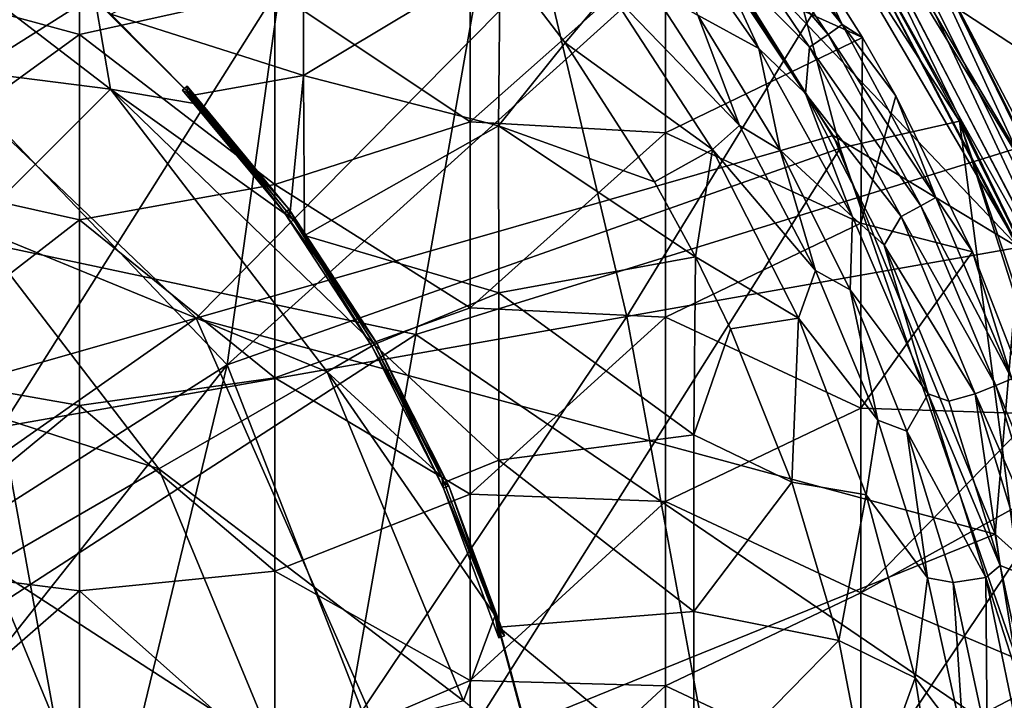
# Model space of a CAD drawing. Extents: x -65 to 803, y -691 to 80.
# Tile 269 of 281: x 750 to 764, y -115 to -106. Entities that reach past the tile are written whole.
import ezdxf

# ---------------------------------------------------------------- set-up
doc = ezdxf.new("R2010")
doc.units = 0
doc.header["$LTSCALE"] = 101.851852
for name, color, linetype in [('180', 7, 'CONTINUOUS'), ('182', 7, 'CONTINUOUS'), ('195', 7, 'CONTINUOUS'), ('196', 7, 'CONTINUOUS'), ('197', 7, 'CONTINUOUS'), ('198', 7, 'CONTINUOUS'), ('199', 7, 'CONTINUOUS'), ('205', 7, 'CONTINUOUS'), ('210', 7, 'CONTINUOUS'), ('211', 7, 'CONTINUOUS'), ('212', 7, 'CONTINUOUS'), ('214', 7, 'CONTINUOUS'), ('228', 7, 'CONTINUOUS'), ('229', 7, 'CONTINUOUS'), ('230', 7, 'CONTINUOUS'), ('256', 7, 'CONTINUOUS'), ('267', 7, 'CONTINUOUS'), ('310', 7, 'CONTINUOUS'), ('311', 7, 'CONTINUOUS'), ('312', 7, 'CONTINUOUS'), ('338', 7, 'CONTINUOUS'), ('349', 7, 'CONTINUOUS')]:
    doc.layers.add(name, color=color, linetype=linetype)

msp = doc.modelspace()

# ---------------------------------------------------------------- linework, layer by layer
at = {"layer": '180', "color": 7, "linetype": 'CONTINUOUS'}
for points in [[(761.562, -105.83, -48.995), (759.897, -103.782, -51.628), (760.07, -103.625, -48.995), (761.562, -105.83, -48.995)], [(761.562, -105.83, -48.995), (760.07, -103.625, -48.995), (761.056, -104.763, -46.7), (761.562, -105.83, -48.995)], [(761.373, -105.966, -51.628), (759.667, -103.979, -54.253), (759.897, -103.782, -51.628), (761.373, -105.966, -51.628)], [(761.373, -105.966, -51.628), (759.897, -103.782, -51.628), (761.562, -105.83, -48.995), (761.373, -105.966, -51.628)], [(759.667, -103.979, -54.253), (761.124, -106.137, -54.253), (759.812, -104.807, -56.867), (759.667, -103.979, -54.253)], [(761.124, -106.137, -54.253), (759.667, -103.979, -54.253), (761.373, -105.966, -51.628), (761.124, -106.137, -54.253)], [(759.812, -104.807, -56.867), (761.124, -106.137, -54.253), (761.067, -106.767, -56.867), (759.812, -104.807, -56.867)], [(761.84, -106.009, -46.7), (761.562, -105.83, -48.995), (761.056, -104.763, -46.7), (761.84, -106.009, -46.7)], [(762.829, -108.171, -48.995), (761.373, -105.966, -51.628), (761.562, -105.83, -48.995), (762.829, -108.171, -48.995)], [(762.829, -108.171, -48.995), (761.562, -105.83, -48.995), (762.289, -106.797, -46.7), (762.829, -108.171, -48.995)], [(762.289, -106.797, -46.7), (761.562, -105.83, -48.995), (761.84, -106.009, -46.7), (762.289, -106.797, -46.7)], [(762.626, -108.285, -51.628), (761.124, -106.137, -54.253), (761.373, -105.966, -51.628), (762.626, -108.285, -51.628)], [(762.626, -108.285, -51.628), (761.373, -105.966, -51.628), (762.829, -108.171, -48.995), (762.626, -108.285, -51.628)], [(761.124, -106.137, -54.253), (762.36, -108.428, -54.253), (761.067, -106.767, -56.867), (761.124, -106.137, -54.253)], [(762.36, -108.428, -54.253), (761.124, -106.137, -54.253), (762.626, -108.285, -51.628), (762.36, -108.428, -54.253)], [(761.067, -106.767, -56.867), (762.36, -108.428, -54.253), (762.134, -108.817, -56.867), (761.067, -106.767, -56.867)], [(763.328, -108.909, -46.7), (762.829, -108.171, -48.995), (762.289, -106.797, -46.7), (763.328, -108.909, -46.7)], [(763.858, -110.627, -48.995), (762.626, -108.285, -51.628), (762.829, -108.171, -48.995), (763.858, -110.627, -48.995)], [(763.858, -110.627, -48.995), (762.829, -108.171, -48.995), (763.328, -108.909, -46.7), (763.858, -110.627, -48.995)], [(763.644, -110.717, -51.628), (762.36, -108.428, -54.253), (762.626, -108.285, -51.628), (763.644, -110.717, -51.628)], [(763.644, -110.717, -51.628), (762.626, -108.285, -51.628), (763.858, -110.627, -48.995), (763.644, -110.717, -51.628)], [(762.36, -108.428, -54.253), (763.363, -110.83, -54.253), (762.134, -108.817, -56.867), (762.36, -108.428, -54.253)], [(763.363, -110.83, -54.253), (762.36, -108.428, -54.253), (763.644, -110.717, -51.628), (763.363, -110.83, -54.253)], [(762.134, -108.817, -56.867), (763.363, -110.83, -54.253), (763.006, -110.931, -56.867), (762.134, -108.817, -56.867)], [(764.179, -111.099, -46.7), (763.858, -110.627, -48.995), (763.328, -108.909, -46.7), (764.179, -111.099, -46.7)], [(764.639, -113.173, -48.995), (763.644, -110.717, -51.628), (763.858, -110.627, -48.995), (764.639, -113.173, -48.995)], [(763.006, -110.931, -56.867), (763.363, -110.83, -54.253), (763.7, -113.155, -56.867), (763.006, -110.931, -56.867)], [(764.416, -113.238, -51.628), (763.363, -110.83, -54.253), (763.644, -110.717, -51.628), (764.416, -113.238, -51.628)], [(763.363, -110.83, -54.253), (764.125, -113.319, -54.253), (763.7, -113.155, -56.867), (763.363, -110.83, -54.253)], [(764.125, -113.319, -54.253), (763.363, -110.83, -54.253), (764.416, -113.238, -51.628), (764.125, -113.319, -54.253)], [(764.416, -113.238, -51.628), (763.644, -110.717, -51.628), (764.639, -113.173, -48.995), (764.416, -113.238, -51.628)], [(763.7, -113.155, -56.867), (764.125, -113.319, -54.253), (764.197, -115.464, -56.867), (763.7, -113.155, -56.867)]]:
    msp.add_3dface(points, dxfattribs=at)
at = {"layer": '182', "color": 7, "linetype": 'CONTINUOUS'}
for points in [[(751.246, -103.459, -46.7), (748.603, -105.247, -46.7), (751.246, -105.968, -46.7), (751.246, -103.459, -46.7)], [(751.246, -103.459, -46.7), (751.246, -105.968, -46.7), (753.888, -105.381, -46.7), (751.246, -103.459, -46.7)], [(756.531, -104.626, -46.7), (753.888, -105.381, -46.7), (756.531, -107.147, -46.7), (756.531, -104.626, -46.7)], [(756.531, -104.626, -46.7), (756.531, -107.147, -46.7), (759.174, -104.801, -46.7), (756.531, -104.626, -46.7)], [(759.174, -104.801, -46.7), (756.531, -107.147, -46.7), (759.174, -107.296, -46.7), (759.174, -104.801, -46.7)], [(761.84, -106.009, -46.7), (761.056, -104.763, -46.7), (759.174, -104.801, -46.7), (761.84, -106.009, -46.7)], [(761.84, -106.009, -46.7), (759.174, -104.801, -46.7), (759.174, -107.296, -46.7), (761.84, -106.009, -46.7)], [(748.603, -105.247, -46.7), (748.603, -107.885, -46.7), (751.246, -105.968, -46.7), (748.603, -105.247, -46.7)], [(753.888, -105.381, -46.7), (751.246, -105.968, -46.7), (753.888, -107.998, -46.7), (753.888, -105.381, -46.7)], [(753.888, -105.381, -46.7), (753.888, -107.998, -46.7), (756.531, -107.147, -46.7), (753.888, -105.381, -46.7)], [(751.246, -105.968, -46.7), (748.603, -107.885, -46.7), (751.246, -108.477, -46.7), (751.246, -105.968, -46.7)], [(751.246, -105.968, -46.7), (751.246, -108.477, -46.7), (753.888, -107.998, -46.7), (751.246, -105.968, -46.7)], [(761.84, -106.009, -46.7), (759.174, -107.296, -46.7), (761.817, -108.521, -46.7), (761.84, -106.009, -46.7)], [(762.289, -106.797, -46.7), (761.84, -106.009, -46.7), (761.817, -108.521, -46.7), (762.289, -106.797, -46.7)], [(763.328, -108.909, -46.7), (762.289, -106.797, -46.7), (761.817, -108.521, -46.7), (763.328, -108.909, -46.7)], [(756.531, -107.147, -46.7), (753.888, -107.998, -46.7), (756.531, -109.668, -46.7), (756.531, -107.147, -46.7)], [(756.531, -107.147, -46.7), (756.531, -109.668, -46.7), (759.174, -107.296, -46.7), (756.531, -107.147, -46.7)], [(759.174, -107.296, -46.7), (756.531, -109.668, -46.7), (759.174, -109.791, -46.7), (759.174, -107.296, -46.7)], [(759.174, -107.296, -46.7), (759.174, -109.791, -46.7), (761.817, -108.521, -46.7), (759.174, -107.296, -46.7)], [(748.603, -107.885, -46.7), (748.603, -110.523, -46.7), (751.246, -108.477, -46.7), (748.603, -107.885, -46.7)], [(753.888, -107.998, -46.7), (751.246, -108.477, -46.7), (753.888, -110.614, -46.7), (753.888, -107.998, -46.7)], [(753.888, -107.998, -46.7), (753.888, -110.614, -46.7), (756.531, -109.668, -46.7), (753.888, -107.998, -46.7)], [(751.246, -108.477, -46.7), (748.603, -110.523, -46.7), (751.246, -110.986, -46.7), (751.246, -108.477, -46.7)], [(751.246, -108.477, -46.7), (751.246, -110.986, -46.7), (753.888, -110.614, -46.7), (751.246, -108.477, -46.7)], [(761.817, -108.521, -46.7), (759.174, -109.791, -46.7), (761.817, -111.023, -46.7), (761.817, -108.521, -46.7)], [(763.328, -108.909, -46.7), (761.817, -108.521, -46.7), (761.817, -111.023, -46.7), (763.328, -108.909, -46.7)], [(764.179, -111.099, -46.7), (763.328, -108.909, -46.7), (761.817, -111.023, -46.7), (764.179, -111.099, -46.7)], [(756.531, -109.668, -46.7), (753.888, -110.614, -46.7), (756.531, -112.189, -46.7), (756.531, -109.668, -46.7)], [(756.531, -109.668, -46.7), (756.531, -112.189, -46.7), (759.174, -109.791, -46.7), (756.531, -109.668, -46.7)], [(759.174, -109.791, -46.7), (756.531, -112.189, -46.7), (759.174, -112.286, -46.7), (759.174, -109.791, -46.7)], [(759.174, -109.791, -46.7), (759.174, -112.286, -46.7), (761.817, -111.023, -46.7), (759.174, -109.791, -46.7)], [(748.603, -110.523, -46.7), (748.603, -113.161, -46.7), (751.246, -110.986, -46.7), (748.603, -110.523, -46.7)], [(753.888, -110.614, -46.7), (751.246, -110.986, -46.7), (753.888, -113.23, -46.7), (753.888, -110.614, -46.7)], [(753.888, -110.614, -46.7), (753.888, -113.23, -46.7), (756.531, -112.189, -46.7), (753.888, -110.614, -46.7)], [(751.246, -110.986, -46.7), (748.603, -113.161, -46.7), (751.246, -113.495, -46.7), (751.246, -110.986, -46.7)], [(751.246, -110.986, -46.7), (751.246, -113.495, -46.7), (753.888, -113.23, -46.7), (751.246, -110.986, -46.7)], [(761.817, -111.023, -46.7), (759.174, -112.286, -46.7), (761.817, -113.525, -46.7), (761.817, -111.023, -46.7)], [(764.179, -111.099, -46.7), (761.817, -111.023, -46.7), (761.817, -113.525, -46.7), (764.179, -111.099, -46.7)], [(764.481, -112.049, -46.7), (764.179, -111.099, -46.7), (761.817, -113.525, -46.7), (764.481, -112.049, -46.7)], [(764.481, -112.049, -46.7), (761.817, -113.525, -46.7), (764.46, -114.641, -46.7), (764.481, -112.049, -46.7)], [(756.531, -112.189, -46.7), (753.888, -113.23, -46.7), (756.531, -114.71, -46.7), (756.531, -112.189, -46.7)], [(756.531, -112.189, -46.7), (756.531, -114.71, -46.7), (759.174, -112.286, -46.7), (756.531, -112.189, -46.7)], [(759.174, -112.286, -46.7), (756.531, -114.71, -46.7), (759.174, -114.781, -46.7), (759.174, -112.286, -46.7)], [(759.174, -112.286, -46.7), (759.174, -114.781, -46.7), (761.817, -113.525, -46.7), (759.174, -112.286, -46.7)], [(748.603, -113.161, -46.7), (748.603, -115.799, -46.7), (751.246, -113.495, -46.7), (748.603, -113.161, -46.7)], [(753.888, -113.23, -46.7), (751.246, -113.495, -46.7), (753.888, -115.847, -46.7), (753.888, -113.23, -46.7)], [(753.888, -113.23, -46.7), (753.888, -115.847, -46.7), (756.531, -114.71, -46.7), (753.888, -113.23, -46.7)], [(751.246, -113.495, -46.7), (748.603, -115.799, -46.7), (751.246, -116.004, -46.7), (751.246, -113.495, -46.7)], [(751.246, -113.495, -46.7), (751.246, -116.004, -46.7), (753.888, -115.847, -46.7), (751.246, -113.495, -46.7)], [(761.817, -113.525, -46.7), (759.174, -114.781, -46.7), (761.817, -116.027, -46.7), (761.817, -113.525, -46.7)], [(761.817, -113.525, -46.7), (761.817, -116.027, -46.7), (764.46, -114.641, -46.7), (761.817, -113.525, -46.7)], [(764.46, -114.641, -46.7), (761.817, -116.027, -46.7), (764.46, -117.215, -46.7), (764.46, -114.641, -46.7)], [(756.531, -114.71, -46.7), (753.888, -115.847, -46.7), (756.531, -117.231, -46.7), (756.531, -114.71, -46.7)], [(756.531, -114.71, -46.7), (756.531, -117.231, -46.7), (759.174, -114.781, -46.7), (756.531, -114.71, -46.7)], [(759.174, -114.781, -46.7), (756.531, -117.231, -46.7), (759.174, -117.276, -46.7), (759.174, -114.781, -46.7)], [(759.174, -114.781, -46.7), (759.174, -117.276, -46.7), (761.817, -116.027, -46.7), (759.174, -114.781, -46.7)]]:
    msp.add_3dface(points, dxfattribs=at)
at = {"layer": '195', "color": 7, "linetype": 'CONTINUOUS'}
for points in [[(758.948, -104.018, -57.456), (759.812, -104.807, -56.867), (760.437, -106.156, -57.456), (758.948, -104.018, -57.456)], [(758.948, -104.018, -57.456), (760.437, -106.156, -57.456), (759.612, -105.703, -57.9), (758.948, -104.018, -57.456)], [(759.812, -104.807, -56.867), (761.067, -106.767, -56.867), (760.437, -106.156, -57.456), (759.812, -104.807, -56.867)], [(759.612, -105.703, -57.9), (760.437, -106.156, -57.456), (760.726, -107.531, -57.9), (759.612, -105.703, -57.9)], [(760.437, -106.156, -57.456), (761.067, -106.767, -56.867), (761.702, -108.435, -57.456), (760.437, -106.156, -57.456)], [(760.437, -106.156, -57.456), (761.702, -108.435, -57.456), (760.726, -107.531, -57.9), (760.437, -106.156, -57.456)], [(761.067, -106.767, -56.867), (762.134, -108.817, -56.867), (761.702, -108.435, -57.456), (761.067, -106.767, -56.867)], [(760.726, -107.531, -57.9), (761.702, -108.435, -57.456), (761.671, -109.422, -57.9), (760.726, -107.531, -57.9)], [(761.702, -108.435, -57.456), (762.729, -110.83, -57.456), (761.671, -109.422, -57.9), (761.702, -108.435, -57.456)], [(761.702, -108.435, -57.456), (762.134, -108.817, -56.867), (762.729, -110.83, -57.456), (761.702, -108.435, -57.456)], [(762.134, -108.817, -56.867), (763.006, -110.931, -56.867), (762.729, -110.83, -57.456), (762.134, -108.817, -56.867)], [(761.671, -109.422, -57.9), (762.729, -110.83, -57.456), (762.437, -111.335, -57.9), (761.671, -109.422, -57.9)], [(762.729, -110.83, -57.456), (763.509, -113.316, -57.456), (762.437, -111.335, -57.9), (762.729, -110.83, -57.456)], [(763.006, -110.931, -56.867), (763.7, -113.155, -56.867), (762.729, -110.83, -57.456), (763.006, -110.931, -56.867)], [(762.729, -110.83, -57.456), (763.7, -113.155, -56.867), (763.509, -113.316, -57.456), (762.729, -110.83, -57.456)], [(762.437, -111.335, -57.9), (763.509, -113.316, -57.456), (763.065, -113.384, -57.9), (762.437, -111.335, -57.9)], [(763.7, -113.155, -56.867), (764.197, -115.464, -56.867), (763.509, -113.316, -57.456), (763.7, -113.155, -56.867)], [(763.065, -113.384, -57.9), (763.509, -113.316, -57.456), (763.526, -115.527, -57.9), (763.065, -113.384, -57.9)], [(763.509, -113.316, -57.456), (764.197, -115.464, -56.867), (764.034, -115.868, -57.456), (763.509, -113.316, -57.456)], [(763.509, -113.316, -57.456), (764.034, -115.868, -57.456), (763.526, -115.527, -57.9), (763.509, -113.316, -57.456)]]:
    msp.add_3dface(points, dxfattribs=at)
at = {"layer": '196', "color": 7, "linetype": 'CONTINUOUS'}
for points in [[(758.967, -105.325, -59.7), (759.612, -105.703, -57.9), (760.174, -107.2, -59.7), (758.967, -105.325, -59.7)], [(759.612, -105.703, -57.9), (760.726, -107.531, -57.9), (760.174, -107.2, -59.7), (759.612, -105.703, -57.9)], [(760.174, -107.2, -59.7), (760.726, -107.531, -57.9), (761.202, -109.161, -59.7), (760.174, -107.2, -59.7)], [(760.726, -107.531, -57.9), (761.671, -109.422, -57.9), (761.202, -109.161, -59.7), (760.726, -107.531, -57.9)], [(761.202, -109.161, -59.7), (761.671, -109.422, -57.9), (762.047, -111.187, -59.7), (761.202, -109.161, -59.7)], [(761.671, -109.422, -57.9), (762.437, -111.335, -57.9), (762.047, -111.187, -59.7), (761.671, -109.422, -57.9)], [(762.047, -111.187, -59.7), (762.437, -111.335, -57.9), (762.72, -113.319, -59.7), (762.047, -111.187, -59.7)], [(762.437, -111.335, -57.9), (763.065, -113.384, -57.9), (762.72, -113.319, -59.7), (762.437, -111.335, -57.9)], [(762.72, -113.319, -59.7), (763.065, -113.384, -57.9), (763.205, -115.534, -59.7), (762.72, -113.319, -59.7)], [(763.065, -113.384, -57.9), (763.526, -115.527, -57.9), (763.205, -115.534, -59.7), (763.065, -113.384, -57.9)]]:
    msp.add_3dface(points, dxfattribs=at)
at = {"layer": '197', "color": 7, "linetype": 'CONTINUOUS'}
for points in [[(756.936, -104.925, -60.923), (758.412, -105.373, -60.548), (757.814, -106.079, -60.923), (756.936, -104.925, -60.923)], [(758.412, -105.373, -60.548), (759.808, -107.523, -60.548), (757.814, -106.079, -60.923), (758.412, -105.373, -60.548)], [(758.967, -105.325, -59.7), (760.174, -107.2, -59.7), (758.412, -105.373, -60.548), (758.967, -105.325, -59.7)], [(760.174, -107.2, -59.7), (759.808, -107.523, -60.548), (758.412, -105.373, -60.548), (760.174, -107.2, -59.7)], [(757.814, -106.079, -60.923), (759.808, -107.523, -60.548), (759.026, -107.963, -60.923), (757.814, -106.079, -60.923)], [(760.174, -107.2, -59.7), (761.202, -109.161, -59.7), (759.808, -107.523, -60.548), (760.174, -107.2, -59.7)], [(759.026, -107.963, -60.923), (759.808, -107.523, -60.548), (759.579, -108.977, -60.923), (759.026, -107.963, -60.923)], [(759.808, -107.523, -60.548), (760.972, -109.806, -60.548), (759.579, -108.977, -60.923), (759.808, -107.523, -60.548)], [(761.202, -109.161, -59.7), (760.972, -109.806, -60.548), (759.808, -107.523, -60.548), (761.202, -109.161, -59.7)], [(759.579, -108.977, -60.923), (760.972, -109.806, -60.548), (760.051, -109.949, -60.923), (759.579, -108.977, -60.923)], [(761.202, -109.161, -59.7), (762.047, -111.187, -59.7), (760.972, -109.806, -60.548), (761.202, -109.161, -59.7)], [(760.051, -109.949, -60.923), (760.972, -109.806, -60.548), (760.885, -112.026, -60.923), (760.051, -109.949, -60.923)], [(760.972, -109.806, -60.548), (761.89, -112.198, -60.548), (760.885, -112.026, -60.923), (760.972, -109.806, -60.548)], [(762.047, -111.187, -59.7), (761.89, -112.198, -60.548), (760.972, -109.806, -60.548), (762.047, -111.187, -59.7)], [(762.047, -111.187, -59.7), (762.72, -113.319, -59.7), (761.89, -112.198, -60.548), (762.047, -111.187, -59.7)], [(760.885, -112.026, -60.923), (761.89, -112.198, -60.548), (761.517, -114.169, -60.923), (760.885, -112.026, -60.923)], [(761.89, -112.198, -60.548), (762.553, -114.674, -60.548), (761.517, -114.169, -60.923), (761.89, -112.198, -60.548)], [(762.72, -113.319, -59.7), (762.553, -114.674, -60.548), (761.89, -112.198, -60.548), (762.72, -113.319, -59.7)], [(762.72, -113.319, -59.7), (763.205, -115.534, -59.7), (762.553, -114.674, -60.548), (762.72, -113.319, -59.7)], [(761.517, -114.169, -60.923), (762.553, -114.674, -60.548), (761.944, -116.363, -60.923), (761.517, -114.169, -60.923)], [(762.553, -114.674, -60.548), (762.954, -117.205, -60.548), (761.944, -116.363, -60.923), (762.553, -114.674, -60.548)], [(763.205, -115.534, -59.7), (762.954, -117.205, -60.548), (762.553, -114.674, -60.548), (763.205, -115.534, -59.7)]]:
    msp.add_3dface(points, dxfattribs=at)
at = {"layer": '198', "color": 7, "linetype": 'CONTINUOUS'}
for points in [[(754.276, -104.346, -61.025), (754.276, -106.522, -61.112), (751.667, -105.691, -61.185), (754.276, -104.346, -61.025)], [(754.276, -104.346, -61.025), (756.936, -104.925, -60.923), (754.276, -106.522, -61.112), (754.276, -104.346, -61.025)], [(756.936, -104.925, -60.923), (756.916, -107.201, -61.011), (754.276, -106.522, -61.112), (756.936, -104.925, -60.923)], [(756.936, -104.925, -60.923), (757.814, -106.079, -60.923), (756.916, -107.201, -61.011), (756.936, -104.925, -60.923)], [(751.667, -105.691, -61.185), (754.276, -106.522, -61.112), (752.761, -106.793, -61.185), (751.667, -105.691, -61.185)], [(757.814, -106.079, -60.923), (759.026, -107.963, -60.923), (756.916, -107.201, -61.011), (757.814, -106.079, -60.923)], [(752.761, -106.793, -61.185), (754.276, -106.522, -61.112), (754.089, -108.411, -61.185), (752.761, -106.793, -61.185)], [(754.276, -106.522, -61.112), (754.288, -108.687, -61.185), (754.089, -108.411, -61.185), (754.276, -106.522, -61.112)], [(754.276, -106.522, -61.112), (756.916, -107.201, -61.011), (754.288, -108.687, -61.185), (754.276, -106.522, -61.112)], [(756.916, -107.201, -61.011), (756.917, -109.463, -61.084), (754.288, -108.687, -61.185), (756.916, -107.201, -61.011)], [(759.026, -107.963, -60.923), (759.579, -108.977, -60.923), (756.916, -107.201, -61.011), (759.026, -107.963, -60.923)], [(756.916, -107.201, -61.011), (759.579, -108.977, -60.923), (756.917, -109.463, -61.084), (756.916, -107.201, -61.011)], [(754.288, -108.687, -61.185), (756.917, -109.463, -61.084), (755.233, -110.164, -61.185), (754.288, -108.687, -61.185)], [(759.579, -108.977, -60.923), (759.555, -111.383, -60.989), (756.917, -109.463, -61.084), (759.579, -108.977, -60.923)], [(759.579, -108.977, -60.923), (760.051, -109.949, -60.923), (759.555, -111.383, -60.989), (759.579, -108.977, -60.923)], [(756.917, -109.463, -61.084), (756.917, -111.727, -61.142), (755.233, -110.164, -61.185), (756.917, -109.463, -61.084)], [(756.917, -109.463, -61.084), (759.555, -111.383, -60.989), (756.917, -111.727, -61.142), (756.917, -109.463, -61.084)], [(760.051, -109.949, -60.923), (760.885, -112.026, -60.923), (759.555, -111.383, -60.989), (760.051, -109.949, -60.923)], [(755.233, -110.164, -61.185), (756.917, -111.727, -61.142), (756.18, -112.031, -61.185), (755.233, -110.164, -61.185)], [(759.555, -111.383, -60.989), (759.555, -113.777, -61.037), (756.917, -111.727, -61.142), (759.555, -111.383, -60.989)], [(760.885, -112.026, -60.923), (759.555, -113.777, -61.037), (759.555, -111.383, -60.989), (760.885, -112.026, -60.923)], [(756.917, -111.727, -61.142), (756.917, -113.99, -61.185), (756.18, -112.031, -61.185), (756.917, -111.727, -61.142)], [(756.917, -111.727, -61.142), (759.555, -113.777, -61.037), (756.917, -113.99, -61.185), (756.917, -111.727, -61.142)], [(760.885, -112.026, -60.923), (761.517, -114.169, -60.923), (759.555, -113.777, -61.037), (760.885, -112.026, -60.923)], [(759.555, -113.777, -61.037), (759.555, -116.171, -61.069), (756.917, -113.99, -61.185), (759.555, -113.777, -61.037)], [(761.517, -114.169, -60.923), (759.555, -116.171, -61.069), (759.555, -113.777, -61.037), (761.517, -114.169, -60.923)], [(756.917, -113.99, -61.185), (759.555, -116.171, -61.069), (757.304, -115.404, -61.185), (756.917, -113.99, -61.185)], [(761.517, -114.169, -60.923), (761.944, -116.363, -60.923), (759.555, -116.171, -61.069), (761.517, -114.169, -60.923)]]:
    msp.add_3dface(points, dxfattribs=at)
at = {"layer": '199', "color": 7, "linetype": 'CONTINUOUS'}
for points in [[(751.667, -105.691, -61.185), (752.761, -106.793, -61.185), (751.455, -105.493, -61.308), (751.667, -105.691, -61.185)], [(751.455, -105.493, -61.308), (752.761, -106.793, -61.185), (752.876, -106.915, -61.308), (751.455, -105.493, -61.308)], [(752.64, -106.721, -59.647), (754.018, -108.382, -59.647), (752.701, -106.757, -60.416), (752.64, -106.721, -59.647)], [(754.018, -108.382, -59.647), (752.761, -106.793, -61.185), (752.701, -106.757, -60.416), (754.018, -108.382, -59.647)], [(752.876, -106.915, -61.308), (752.761, -106.793, -61.185), (754.018, -108.382, -59.647), (752.876, -106.915, -61.308)], [(754.141, -108.477, -61.308), (752.876, -106.915, -61.308), (754.018, -108.382, -59.647), (754.141, -108.477, -61.308)], [(755.198, -110.184, -59.647), (754.141, -108.477, -61.308), (754.018, -108.382, -59.647), (755.198, -110.184, -59.647)], [(755.236, -110.162, -61.308), (754.141, -108.477, -61.308), (755.198, -110.184, -59.647), (755.236, -110.162, -61.308)], [(756.169, -112.107, -59.647), (755.236, -110.162, -61.308), (755.198, -110.184, -59.647), (756.169, -112.107, -59.647)], [(756.149, -111.953, -61.308), (755.236, -110.162, -61.308), (756.169, -112.107, -59.647), (756.149, -111.953, -61.308)], [(756.869, -113.83, -61.308), (756.149, -111.953, -61.308), (756.169, -112.107, -59.647), (756.869, -113.83, -61.308)], [(756.919, -114.131, -59.647), (756.869, -113.83, -61.308), (756.169, -112.107, -59.647), (756.919, -114.131, -59.647)], [(756.917, -113.99, -61.185), (757.304, -115.404, -61.185), (756.869, -113.83, -61.308), (756.917, -113.99, -61.185)], [(756.917, -113.99, -61.185), (756.869, -113.83, -61.308), (756.918, -114.061, -60.416), (756.917, -113.99, -61.185)], [(756.869, -113.83, -61.308), (757.304, -115.404, -61.185), (757.389, -115.771, -61.308), (756.869, -113.83, -61.308)], [(756.918, -114.061, -60.416), (756.869, -113.83, -61.308), (756.919, -114.131, -59.647), (756.918, -114.061, -60.416)]]:
    msp.add_3dface(points, dxfattribs=at)
at = {"layer": '205', "color": 7, "linetype": 'CONTINUOUS'}
for points in [[(752.64, -106.721, -59.647), (752.7, -106.667, -59.647), (754.083, -108.335, -59.647), (752.64, -106.721, -59.647)], [(754.018, -108.382, -59.647), (752.64, -106.721, -59.647), (754.083, -108.335, -59.647), (754.018, -108.382, -59.647)], [(754.018, -108.382, -59.647), (754.083, -108.335, -59.647), (755.268, -110.144, -59.647), (754.018, -108.382, -59.647)], [(755.198, -110.184, -59.647), (754.018, -108.382, -59.647), (755.268, -110.144, -59.647), (755.198, -110.184, -59.647)], [(755.198, -110.184, -59.647), (755.268, -110.144, -59.647), (756.242, -112.074, -59.647), (755.198, -110.184, -59.647)], [(756.169, -112.107, -59.647), (755.198, -110.184, -59.647), (756.242, -112.074, -59.647), (756.169, -112.107, -59.647)], [(756.995, -114.107, -59.647), (756.169, -112.107, -59.647), (756.242, -112.074, -59.647), (756.995, -114.107, -59.647)], [(756.919, -114.131, -59.647), (756.169, -112.107, -59.647), (756.995, -114.107, -59.647), (756.919, -114.131, -59.647)]]:
    msp.add_3dface(points, dxfattribs=at)
at = {"layer": '210', "color": 7, "linetype": 'CONTINUOUS'}
for points in [[(752.7, -106.667, -59.647), (752.731, -106.73, -60.417), (754.083, -108.335, -59.647), (752.7, -106.667, -59.647)], [(752.761, -106.793, -61.185), (754.083, -108.335, -59.647), (752.731, -106.73, -60.417), (752.761, -106.793, -61.185)], [(752.761, -106.793, -61.185), (754.089, -108.411, -61.185), (754.083, -108.335, -59.647), (752.761, -106.793, -61.185)], [(754.089, -108.411, -61.185), (754.288, -108.687, -61.185), (754.083, -108.335, -59.647), (754.089, -108.411, -61.185)], [(754.083, -108.335, -59.647), (754.288, -108.687, -61.185), (755.268, -110.144, -59.647), (754.083, -108.335, -59.647)], [(754.288, -108.687, -61.185), (755.233, -110.164, -61.185), (755.268, -110.144, -59.647), (754.288, -108.687, -61.185)], [(755.233, -110.164, -61.185), (756.18, -112.031, -61.185), (755.268, -110.144, -59.647), (755.233, -110.164, -61.185)], [(755.268, -110.144, -59.647), (756.18, -112.031, -61.185), (756.242, -112.074, -59.647), (755.268, -110.144, -59.647)], [(756.18, -112.031, -61.185), (756.917, -113.99, -61.185), (756.242, -112.074, -59.647), (756.18, -112.031, -61.185)], [(756.917, -113.99, -61.185), (756.956, -114.049, -60.417), (756.242, -112.074, -59.647), (756.917, -113.99, -61.185)], [(756.956, -114.049, -60.417), (756.995, -114.107, -59.647), (756.242, -112.074, -59.647), (756.956, -114.049, -60.417)]]:
    msp.add_3dface(points, dxfattribs=at)
at = {"layer": '211', "color": 7, "linetype": 'CONTINUOUS'}
for points in [[(752.64, -106.721, -59.647), (752.701, -106.757, -60.416), (752.7, -106.667, -59.647), (752.64, -106.721, -59.647)], [(752.701, -106.757, -60.416), (752.731, -106.73, -60.417), (752.7, -106.667, -59.647), (752.701, -106.757, -60.416)], [(752.701, -106.757, -60.416), (752.761, -106.793, -61.185), (752.731, -106.73, -60.417), (752.701, -106.757, -60.416)]]:
    msp.add_3dface(points, dxfattribs=at)
at = {"layer": '212', "color": 7, "linetype": 'CONTINUOUS'}
for points in [[(756.917, -113.99, -61.185), (756.918, -114.061, -60.416), (756.956, -114.049, -60.417), (756.917, -113.99, -61.185)], [(756.918, -114.061, -60.416), (756.919, -114.131, -59.647), (756.956, -114.049, -60.417), (756.918, -114.061, -60.416)], [(756.956, -114.049, -60.417), (756.919, -114.131, -59.647), (756.995, -114.107, -59.647), (756.956, -114.049, -60.417)]]:
    msp.add_3dface(points, dxfattribs=at)
at = {"layer": '214', "color": 7, "linetype": 'CONTINUOUS'}
for points in [[(747.838, -103.772, -61.231), (751.663, -106.707, -61.231), (746.523, -106.051, -60.981), (747.838, -103.772, -61.231)], [(747.838, -103.772, -61.231), (751.455, -105.493, -61.308), (751.663, -106.707, -61.231), (747.838, -103.772, -61.231)], [(751.455, -105.493, -61.308), (752.876, -106.915, -61.308), (751.663, -106.707, -61.231), (751.455, -105.493, -61.308)], [(746.523, -106.051, -60.981), (751.663, -106.707, -61.231), (749.802, -108.567, -60.981), (746.523, -106.051, -60.981)], [(751.663, -106.707, -61.231), (754.597, -110.531, -61.231), (749.802, -108.567, -60.981), (751.663, -106.707, -61.231)], [(752.876, -106.915, -61.308), (754.141, -108.477, -61.308), (751.663, -106.707, -61.231), (752.876, -106.915, -61.308)], [(754.141, -108.477, -61.308), (755.236, -110.162, -61.308), (751.663, -106.707, -61.231), (754.141, -108.477, -61.308)], [(751.663, -106.707, -61.231), (755.236, -110.162, -61.308), (754.597, -110.531, -61.231), (751.663, -106.707, -61.231)], [(749.802, -108.567, -60.981), (752.319, -111.847, -60.981), (747.94, -110.43, -60.769), (749.802, -108.567, -60.981)], [(749.802, -108.567, -60.981), (754.597, -110.531, -61.231), (752.319, -111.847, -60.981), (749.802, -108.567, -60.981)], [(755.236, -110.162, -61.308), (756.149, -111.953, -61.308), (754.597, -110.531, -61.231), (755.236, -110.162, -61.308)], [(747.94, -110.43, -60.769), (752.319, -111.847, -60.981), (750.037, -113.164, -60.769), (747.94, -110.43, -60.769)], [(754.597, -110.531, -61.231), (756.442, -114.985, -61.231), (752.319, -111.847, -60.981), (754.597, -110.531, -61.231)], [(756.149, -111.953, -61.308), (756.869, -113.83, -61.308), (754.597, -110.531, -61.231), (756.149, -111.953, -61.308)], [(754.597, -110.531, -61.231), (756.869, -113.83, -61.308), (756.442, -114.985, -61.231), (754.597, -110.531, -61.231)], [(752.319, -111.847, -60.981), (753.901, -115.666, -60.981), (750.037, -113.164, -60.769), (752.319, -111.847, -60.981)], [(752.319, -111.847, -60.981), (756.442, -114.985, -61.231), (753.901, -115.666, -60.981), (752.319, -111.847, -60.981)], [(750.037, -113.164, -60.769), (751.356, -116.347, -60.769), (747.754, -114.482, -60.595), (750.037, -113.164, -60.769)], [(750.037, -113.164, -60.769), (753.901, -115.666, -60.981), (751.356, -116.347, -60.769), (750.037, -113.164, -60.769)], [(756.869, -113.83, -61.308), (757.389, -115.771, -61.308), (756.442, -114.985, -61.231), (756.869, -113.83, -61.308)], [(747.754, -114.482, -60.595), (751.356, -116.347, -60.769), (748.809, -117.03, -60.595), (747.754, -114.482, -60.595)]]:
    msp.add_3dface(points, dxfattribs=at)
at = {"layer": '228', "color": 7, "linetype": 'CONTINUOUS'}
for points in [[(761.535, -107.507, 150.1), (760.241, -102.628, 150.1), (759.718, -104.589, 150.1), (761.535, -107.507, 150.1)], [(763.15, -107.141, 150.1), (760.241, -102.628, 150.1), (761.535, -107.507, 150.1), (763.15, -107.141, 150.1)], [(763.15, -107.141, 150.1), (761.535, -107.507, 150.1), (764.211, -115.249, 150.1), (763.15, -107.141, 150.1)], [(765.787, -114.971, 150.1), (763.15, -107.141, 150.1), (765.938, -115.928, 150.1), (765.787, -114.971, 150.1)], [(765.938, -115.928, 150.1), (763.15, -107.141, 150.1), (764.211, -115.249, 150.1), (765.938, -115.928, 150.1)]]:
    msp.add_3dface(points, dxfattribs=at)
at = {"layer": '229', "color": 7, "linetype": 'CONTINUOUS'}
for points in [[(760.241, -102.628, 150.1), (763.15, -107.141, 150.1), (761.068, -103.33, 141.223), (760.241, -102.628, 150.1)], [(761.256, -103.192, 132.337), (761.068, -103.33, 141.223), (764.964, -110.827, 141.223), (761.256, -103.192, 132.337)], [(765.185, -110.752, 132.337), (761.884, -103.674, 123.451), (761.256, -103.192, 132.337), (765.185, -110.752, 132.337)], [(765.185, -110.752, 132.337), (761.256, -103.192, 132.337), (764.964, -110.827, 141.223), (765.185, -110.752, 132.337)], [(761.068, -103.33, 141.223), (763.15, -107.141, 150.1), (764.964, -110.827, 141.223), (761.068, -103.33, 141.223)], [(761.884, -103.674, 123.451), (765.485, -110.917, 123.451), (762.333, -104.084, 118.032), (761.884, -103.674, 123.451)], [(765.485, -110.917, 123.451), (761.884, -103.674, 123.451), (765.185, -110.752, 132.337), (765.485, -110.917, 123.451)], [(762.333, -104.084, 118.032), (765.485, -110.917, 123.451), (765.038, -109.24, 117.624), (762.333, -104.084, 118.032)], [(763.15, -107.141, 150.1), (765.787, -114.971, 150.1), (764.964, -110.827, 141.223), (763.15, -107.141, 150.1)]]:
    msp.add_3dface(points, dxfattribs=at)
at = {"layer": '230', "color": 7, "linetype": 'CONTINUOUS'}
msp.add_3dface([(762.333, -104.084, 118.032), (765.038, -109.24, 117.624), (769.783, -105.474, 111.78), (762.333, -104.084, 118.032)], dxfattribs=at)
at = {"layer": '256', "color": 7, "linetype": 'CONTINUOUS'}
for points in [[(764.851, -99.664, 53.2), (758.652, -109.783, 53.2), (756.597, -101.119, 53.2), (764.851, -99.664, 53.2)], [(767.111, -108.292, 53.2), (758.652, -109.783, 53.2), (764.851, -99.664, 53.2), (767.111, -108.292, 53.2)], [(756.597, -101.119, 53.2), (750.193, -111.275, 53.2), (748.342, -102.575, 53.2), (756.597, -101.119, 53.2)], [(758.652, -109.783, 53.2), (750.193, -111.275, 53.2), (756.597, -101.119, 53.2), (758.652, -109.783, 53.2)], [(758.652, -109.783, 53.2), (767.111, -108.292, 53.2), (760.261, -118.526, 53.2), (758.652, -109.783, 53.2)], [(760.261, -118.526, 53.2), (767.111, -108.292, 53.2), (768.746, -117.03, 53.2), (760.261, -118.526, 53.2)], [(750.193, -111.275, 53.2), (758.652, -109.783, 53.2), (751.775, -120.022, 53.2), (750.193, -111.275, 53.2)], [(751.775, -120.022, 53.2), (758.652, -109.783, 53.2), (760.261, -118.526, 53.2), (751.775, -120.022, 53.2)], [(743.29, -121.518, 53.2), (750.193, -111.275, 53.2), (751.775, -120.022, 53.2), (743.29, -121.518, 53.2)]]:
    msp.add_3dface(points, dxfattribs=at)
at = {"layer": '267', "color": 7, "linetype": 'CONTINUOUS'}
for points in [[(753.245, -110.438, 152.128), (754.786, -99.412, 150.1), (748.562, -105.545, 152.128), (753.245, -110.438, 152.128)], [(759.718, -104.589, 150.1), (754.786, -99.412, 150.1), (753.245, -110.438, 152.128), (759.718, -104.589, 150.1)], [(761.535, -107.507, 150.1), (759.718, -104.589, 150.1), (753.245, -110.438, 152.128), (761.535, -107.507, 150.1)], [(753.245, -110.438, 152.128), (748.562, -105.545, 152.128), (745.821, -115.167, 153.341), (753.245, -110.438, 152.128)], [(755.7, -116.75, 152.128), (761.535, -107.507, 150.1), (753.245, -110.438, 152.128), (755.7, -116.75, 152.128)], [(764.211, -115.249, 150.1), (761.535, -107.507, 150.1), (755.7, -116.75, 152.128), (764.211, -115.249, 150.1)], [(753.245, -110.438, 152.128), (745.821, -115.167, 153.341), (747.031, -118.278, 153.341), (753.245, -110.438, 152.128)], [(753.245, -110.438, 152.128), (747.031, -118.278, 153.341), (751.532, -117.485, 152.816), (753.245, -110.438, 152.128)], [(755.7, -116.75, 152.128), (753.245, -110.438, 152.128), (751.532, -117.485, 152.816), (755.7, -116.75, 152.128)]]:
    msp.add_3dface(points, dxfattribs=at)
at = {"layer": '310', "color": 7, "linetype": 'CONTINUOUS'}
for points in [[(760.52, -102.985, -44.7), (763.961, -108.86, -44.7), (758.958, -103.584, -44.7), (760.52, -102.985, -44.7)], [(758.958, -103.584, -44.7), (763.961, -108.86, -44.7), (761.442, -107.333, -44.7), (758.958, -103.584, -44.7)], [(761.442, -107.333, -44.7), (763.961, -108.86, -44.7), (763.636, -112.729, -44.7), (761.442, -107.333, -44.7)], [(763.961, -108.86, -44.7), (765.72, -114.606, -44.7), (763.636, -112.729, -44.7), (763.961, -108.86, -44.7)], [(763.636, -112.729, -44.7), (765.72, -114.606, -44.7), (764.574, -118.483, -44.7), (763.636, -112.729, -44.7)]]:
    msp.add_3dface(points, dxfattribs=at)
at = {"layer": '311', "color": 7, "linetype": 'CONTINUOUS'}
for points in [[(764.753, -108.943, -18.051), (760.624, -101.988, -18.051), (762.679, -104.711, -14.451), (764.753, -108.943, -18.051)], [(760.624, -101.988, -18.051), (764.753, -108.943, -18.051), (761.21, -103.129, -26.937), (760.624, -101.988, -18.051)], [(763.961, -108.86, -44.7), (760.52, -102.985, -44.7), (761.022, -103.267, -35.823), (763.961, -108.86, -44.7)], [(761.21, -103.129, -26.937), (765.159, -110.678, -26.937), (761.022, -103.267, -35.823), (761.21, -103.129, -26.937)], [(761.21, -103.129, -26.937), (764.753, -108.943, -18.051), (765.159, -110.678, -26.937), (761.21, -103.129, -26.937)], [(764.939, -110.753, -35.823), (763.961, -108.86, -44.7), (761.022, -103.267, -35.823), (764.939, -110.753, -35.823)], [(765.159, -110.678, -26.937), (764.939, -110.753, -35.823), (761.022, -103.267, -35.823), (765.159, -110.678, -26.937)], [(764.99, -109.363, -15.676), (764.753, -108.943, -18.051), (762.679, -104.711, -14.451), (764.99, -109.363, -15.676)]]:
    msp.add_3dface(points, dxfattribs=at)
at = {"layer": '312', "color": 7, "linetype": 'CONTINUOUS'}
for points in [[(762.679, -104.711, -14.451), (768.279, -96.24, -4.002), (769.708, -109.644, -12.205), (762.679, -104.711, -14.451)], [(764.99, -109.363, -15.676), (762.679, -104.711, -14.451), (769.708, -109.644, -12.205), (764.99, -109.363, -15.676)]]:
    msp.add_3dface(points, dxfattribs=at)
at = {"layer": '338', "color": 7, "linetype": 'CONTINUOUS'}
for points in [[(766.831, -98.627, 52.2), (757.25, -101.773, 52.2), (765.343, -107.069, 52.2), (766.831, -98.627, 52.2)], [(748.586, -99.718, 52.2), (747.095, -108.177, 52.2), (757.25, -101.773, 52.2), (748.586, -99.718, 52.2)], [(757.25, -101.773, 52.2), (747.095, -108.177, 52.2), (755.795, -110.028, 52.2), (757.25, -101.773, 52.2)], [(757.25, -101.773, 52.2), (755.795, -110.028, 52.2), (765.343, -107.069, 52.2), (757.25, -101.773, 52.2)], [(765.343, -107.069, 52.2), (755.795, -110.028, 52.2), (763.854, -115.511, 52.2), (765.343, -107.069, 52.2)], [(747.095, -108.177, 52.2), (745.603, -116.636, 52.2), (755.795, -110.028, 52.2), (747.095, -108.177, 52.2)], [(755.795, -110.028, 52.2), (745.603, -116.636, 52.2), (754.339, -118.283, 52.2), (755.795, -110.028, 52.2)], [(755.795, -110.028, 52.2), (754.339, -118.283, 52.2), (763.854, -115.511, 52.2), (755.795, -110.028, 52.2)]]:
    msp.add_3dface(points, dxfattribs=at)
at = {"layer": '349', "color": 7, "linetype": 'CONTINUOUS'}
for points in [[(747.932, -105.124, -46.728), (758.958, -103.584, -44.7), (752.824, -109.808, -46.728), (747.932, -105.124, -46.728)], [(758.958, -103.584, -44.7), (761.442, -107.333, -44.7), (752.824, -109.808, -46.728), (758.958, -103.584, -44.7)], [(747.932, -105.124, -46.728), (752.824, -109.808, -46.728), (743.202, -112.549, -47.941), (747.932, -105.124, -46.728)], [(761.442, -107.333, -44.7), (763.636, -112.729, -44.7), (752.824, -109.808, -46.728), (761.442, -107.333, -44.7)], [(752.824, -109.808, -46.728), (745.614, -114.857, -47.941), (743.202, -112.549, -47.941), (752.824, -109.808, -46.728)], [(752.824, -109.808, -46.728), (755.552, -116.007, -46.728), (745.614, -114.857, -47.941), (752.824, -109.808, -46.728)], [(752.824, -109.808, -46.728), (763.636, -112.729, -44.7), (755.552, -116.007, -46.728), (752.824, -109.808, -46.728)], [(763.636, -112.729, -44.7), (764.574, -118.483, -44.7), (755.552, -116.007, -46.728), (763.636, -112.729, -44.7)], [(755.552, -116.007, -46.728), (746.958, -117.912, -47.941), (745.614, -114.857, -47.941), (755.552, -116.007, -46.728)]]:
    msp.add_3dface(points, dxfattribs=at)

doc.saveas('drawing.dxf')
